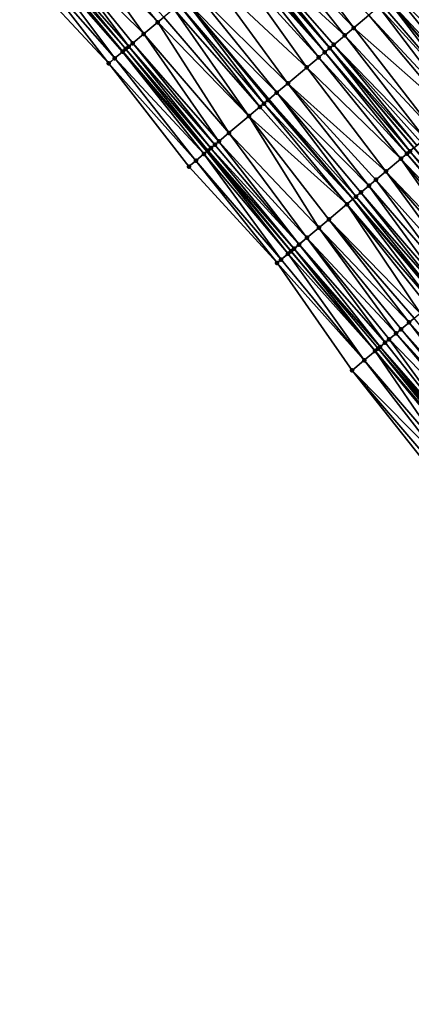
# Model space of a CAD drawing. Header units: feet. Extents: x 2004186 to 2014793, y 836912 to 864902.
# Tile 409 of 656: x 2008847 to 2008907, y 850072 to 850223. Entities that reach past the tile are written whole.
import ezdxf

# ---------------------------------------------------------------- set-up
doc = ezdxf.new("R2010")
doc.units = ezdxf.units.FT
doc.header["$LTSCALE"] = 100
doc.header["$MEASUREMENT"] = 0
for name, color, linetype, lineweight in [('EP_Travel Lane', 5, 'Continuous', 40), ('GPL_Skip Line', 2, 'Continuous', 40), ('Road Shots', 4, 'Continuous', 200), ('Road X-Section', 30, 'Continuous', 13)]:
    doc.layers.add(name, color=color, linetype=linetype, lineweight=lineweight)
doc.layers.add('I-77 SB_MM21-27-Surface-Border', color=7, linetype='Continuous')
doc.layers.add('I-77 SB_MM21-27-Surface-TIN', color=7, linetype='Continuous')

msp = doc.modelspace()

# ---------------------------------------------------------------- linework, layer by layer
at = {"layer": 'EP_Travel Lane'}
for points in [[(2009055.39, 849988.22, 426.1), (2009042.5, 850003.51, 426.13), (2009029.61, 850018.8, 426.18), (2009016.73, 850034.12, 426.23), (2009003.88, 850049.45, 426.28), (2008991.03, 850064.78, 426.32), (2008978.18, 850080.1, 426.4), (2008965.34, 850095.43, 426.48), (2008952.49, 850110.75, 426.55), (2008939.64, 850126.08, 426.62), (2008926.79, 850141.41, 426.69), (2008913.93, 850156.69, 426.79), (2008901.04, 850171.98, 426.83), (2008888.15, 850187.27, 426.88), (2008875.25, 850202.56, 426.96), (2008862.36, 850217.85, 427.02), (2008849.47, 850233.14, 427.1)], [(2009096.07, 849996.3, 426.34), (2009083.18, 850011.59, 426.41), (2009070.29, 850026.89, 426.43), (2009057.41, 850042.18, 426.47), (2009044.54, 850057.48, 426.51), (2009031.68, 850072.8, 426.55), (2009018.82, 850088.12, 426.61), (2009005.96, 850103.43, 426.66), (2008993.1, 850118.75, 426.72), (2008980.24, 850134.07, 426.78), (2008967.38, 850149.38, 426.84), (2008954.52, 850164.7, 426.9), (2008941.63, 850180.01, 426.97), (2008928.75, 850195.31, 427.04), (2008915.87, 850210.61, 427.11), (2008902.99, 850225.91, 427.18)]]:
    msp.add_polyline3d(points, dxfattribs=at)
at = {"layer": 'GPL_Skip Line'}
for points in [[(2009087.16, 849988.81, 426.48), (2009074.29, 850004.11, 426.54), (2009061.41, 850019.42, 426.57), (2009048.54, 850034.72, 426.6), (2009035.67, 850050.03, 426.65), (2009022.81, 850065.34, 426.7), (2009009.94, 850080.66, 426.76), (2008997.08, 850095.97, 426.82), (2008984.21, 850111.28, 426.88), (2008971.35, 850126.6, 426.94), (2008958.48, 850141.91, 427.02), (2008945.62, 850157.22, 427.09), (2008932.74, 850172.53, 427.15), (2008919.86, 850187.82, 427.22), (2008906.97, 850203.12, 427.29), (2008894.09, 850218.42, 427.35), (2008881.21, 850233.72, 427.43)], [(2009077.9, 849981.01, 426.33), (2009065.01, 849996.31, 426.38), (2009052.12, 850011.6, 426.4), (2009039.24, 850026.9, 426.43), (2009026.35, 850042.2, 426.48), (2009013.48, 850057.51, 426.54), (2009000.61, 850072.82, 426.58), (2008987.74, 850088.13, 426.64), (2008974.87, 850103.44, 426.69), (2008962, 850118.75, 426.77), (2008949.13, 850134.06, 426.85), (2008936.26, 850149.37, 426.93), (2008923.39, 850164.66, 427.01), (2008910.51, 850179.96, 427.06), (2008897.63, 850195.25, 427.13), (2008884.75, 850210.55, 427.19), (2008871.87, 850225.85, 427.28)]]:
    msp.add_polyline3d(points, dxfattribs=at)
at = {"layer": 'I-77 SB_MM21-27-Surface-Border', "color": 3, "linetype": 'ByBlock', "lineweight": -2}
msp.add_polyline3d([(2009054.7, 849987.63, 426.05), (2009040.45, 850001.78, 426.01), (2009027.42, 850016.95, 426.04), (2009013.62, 850031.51, 426.02), (2009000.91, 850046.95, 426.08), (2008987.28, 850061.62, 426.09), (2008974.26, 850076.8, 426.17), (2008961.09, 850091.86, 426.22), (2008948.22, 850107.17, 426.3), (2008935.2, 850122.36, 426.33), (2008922.64, 850137.93, 426.43), (2008909.94, 850153.33, 426.53), (2008897.52, 850169.02, 426.62), (2008886.01, 850185.48, 426.75), (2008872.52, 850200.26, 426.81), (2008860.25, 850216.07, 426.89), (2008846.6, 850230.73, 426.93)], dxfattribs=at)
at = {"layer": 'I-77 SB_MM21-27-Surface-TIN', "color": 128, "linetype": 'ByBlock', "lineweight": -2}
for points in [[(2008855.02, 850237.81, 427.24), (2008853.95, 850236.91, 427.22), (2008867.75, 850222.38, 427.16)], [(2008855.02, 850237.81, 427.24), (2008867.75, 850222.38, 427.16), (2008868.67, 850223.16, 427.19)], [(2008885.8, 850237.59, 427.36), (2008883.96, 850236.04, 427.38), (2008897.76, 850221.51, 427.29)], [(2008885.8, 850237.59, 427.36), (2008897.76, 850221.51, 427.29), (2008900.06, 850223.45, 427.26)], [(2008853.95, 850236.91, 427.22), (2008851.35, 850234.72, 427.15), (2008865.61, 850220.58, 427.11)], [(2008853.95, 850236.91, 427.22), (2008865.61, 850220.58, 427.11), (2008867.75, 850222.38, 427.16)], [(2008883.96, 850236.04, 427.38), (2008881.52, 850233.98, 427.43), (2008896.39, 850220.35, 427.31)], [(2008883.96, 850236.04, 427.38), (2008896.39, 850220.35, 427.31), (2008897.76, 850221.51, 427.29)], [(2008851.35, 850234.72, 427.15), (2008850.12, 850233.69, 427.12), (2008863.31, 850218.65, 427.06)], [(2008851.35, 850234.72, 427.15), (2008863.92, 850219.16, 427.08), (2008865.61, 850220.58, 427.11)], [(2008851.35, 850234.72, 427.15), (2008863.31, 850218.65, 427.06), (2008863.92, 850219.16, 427.08)], [(2008849.2, 850232.92, 427.08), (2008847.98, 850231.89, 427.01), (2008861.17, 850216.85, 426.95)], [(2008849.2, 850232.92, 427.08), (2008862.36, 850217.85, 427.02), (2008849.47, 850233.14, 427.1)], [(2008849.2, 850232.92, 427.08), (2008861.17, 850216.85, 426.95), (2008862.36, 850217.85, 427.02)], [(2008849.66, 850233.3, 427.11), (2008849.47, 850233.14, 427.1), (2008862.39, 850217.88, 427.02)], [(2008862.39, 850217.88, 427.02), (2008849.47, 850233.14, 427.1), (2008862.36, 850217.85, 427.02)], [(2008850.12, 850233.69, 427.12), (2008849.66, 850233.3, 427.11), (2008862.85, 850218.26, 427.04)], [(2008849.66, 850233.3, 427.11), (2008862.39, 850217.88, 427.02), (2008862.85, 850218.26, 427.04)], [(2008850.12, 850233.69, 427.12), (2008862.85, 850218.26, 427.04), (2008863.31, 850218.65, 427.06)], [(2008879.99, 850232.69, 427.43), (2008878.92, 850231.79, 427.41), (2008892.41, 850217, 427.34)], [(2008880.45, 850233.08, 427.44), (2008879.99, 850232.69, 427.43), (2008893.33, 850217.78, 427.35)], [(2008879.99, 850232.69, 427.43), (2008892.41, 850217, 427.34), (2008893.33, 850217.78, 427.35)], [(2008880.91, 850233.46, 427.44), (2008880.45, 850233.08, 427.44), (2008893.33, 850217.78, 427.35)], [(2008880.91, 850233.46, 427.44), (2008894.09, 850218.42, 427.35), (2008881.21, 850233.72, 427.43)], [(2008880.91, 850233.46, 427.44), (2008893.33, 850217.78, 427.35), (2008894.09, 850218.42, 427.35)], [(2008881.52, 850233.98, 427.43), (2008881.21, 850233.72, 427.43), (2008894.09, 850218.42, 427.35)], [(2008881.52, 850233.98, 427.43), (2008894.09, 850218.42, 427.35), (2008894.7, 850218.94, 427.34)], [(2008881.52, 850233.98, 427.43), (2008894.7, 850218.94, 427.34), (2008896.39, 850220.35, 427.31)], [(2008847.98, 850231.89, 427.01), (2008846.6, 850230.73, 426.93), (2008860.25, 850216.07, 426.89)], [(2008847.98, 850231.89, 427.01), (2008860.25, 850216.07, 426.89), (2008861.17, 850216.85, 426.95)], [(2008878.92, 850231.79, 427.41), (2008875.86, 850229.21, 427.34), (2008890.57, 850215.46, 427.31)], [(2008878.92, 850231.79, 427.41), (2008890.57, 850215.46, 427.31), (2008892.41, 850217, 427.34)], [(2008875.86, 850229.21, 427.34), (2008873.41, 850227.15, 427.3), (2008887.67, 850213.01, 427.25)], [(2008875.86, 850229.21, 427.34), (2008887.67, 850213.01, 427.25), (2008890.57, 850215.46, 427.31)], [(2008918.3, 850212.66, 427.03), (2008905.57, 850228.08, 427.09), (2008904.04, 850226.8, 427.15)], [(2008919.06, 850213.3, 426.99), (2008906.03, 850228.47, 427.06), (2008905.57, 850228.08, 427.09)], [(2008919.06, 850213.3, 426.99), (2008905.57, 850228.08, 427.09), (2008918.3, 850212.66, 427.03)], [(2008919.06, 850213.3, 426.99), (2008906.79, 850229.11, 427.02), (2008906.03, 850228.47, 427.06)], [(2008873.41, 850227.15, 427.3), (2008871.87, 850225.85, 427.28), (2008885.98, 850211.59, 427.22)], [(2008873.41, 850227.15, 427.3), (2008885.98, 850211.59, 427.22), (2008887.67, 850213.01, 427.25)], [(2008916.61, 850211.24, 427.1), (2008904.04, 850226.8, 427.15), (2008902.99, 850225.91, 427.18)], [(2008918.3, 850212.66, 427.03), (2008904.04, 850226.8, 427.15), (2008916.61, 850211.24, 427.1)], [(2008870.96, 850225.09, 427.26), (2008870.2, 850224.45, 427.24), (2008883.38, 850209.4, 427.17)], [(2008870.96, 850225.09, 427.26), (2008884, 850209.92, 427.19), (2008871.87, 850225.85, 427.28)], [(2008870.96, 850225.09, 427.26), (2008883.38, 850209.4, 427.17), (2008884, 850209.92, 427.19)], [(2008884.61, 850210.44, 427.19), (2008884.75, 850210.55, 427.19), (2008871.87, 850225.85, 427.28)], [(2008885.98, 850211.59, 427.22), (2008871.87, 850225.85, 427.28), (2008884.75, 850210.55, 427.19)], [(2008884.61, 850210.44, 427.19), (2008871.87, 850225.85, 427.28), (2008884, 850209.92, 427.19)], [(2008902.05, 850225.12, 427.21), (2008901.59, 850224.73, 427.23), (2008915.08, 850209.95, 427.14)], [(2008902.97, 850225.89, 427.18), (2008902.05, 850225.12, 427.21), (2008915.08, 850209.95, 427.14)], [(2008902.97, 850225.89, 427.18), (2008915.87, 850210.61, 427.11), (2008902.99, 850225.91, 427.18)], [(2008915.85, 850210.6, 427.11), (2008915.87, 850210.61, 427.11), (2008902.97, 850225.89, 427.18)], [(2008915.85, 850210.6, 427.11), (2008902.97, 850225.89, 427.18), (2008915.08, 850209.95, 427.14)], [(2008916.61, 850211.24, 427.1), (2008902.99, 850225.91, 427.18), (2008915.87, 850210.61, 427.11)], [(2008870.2, 850224.45, 427.24), (2008868.67, 850223.16, 427.19), (2008881.7, 850207.99, 427.13)], [(2008870.2, 850224.45, 427.24), (2008881.7, 850207.99, 427.13), (2008883.38, 850209.4, 427.17)], [(2008901.59, 850224.73, 427.23), (2008900.06, 850223.45, 427.26), (2008913.71, 850208.79, 427.17)], [(2008901.59, 850224.73, 427.23), (2008913.71, 850208.79, 427.17), (2008915.08, 850209.95, 427.14)], [(2008867.75, 850222.38, 427.16), (2008865.61, 850220.58, 427.11), (2008878.64, 850205.41, 427.05)], [(2008868.67, 850223.16, 427.19), (2008867.75, 850222.38, 427.16), (2008881.7, 850207.99, 427.13)], [(2008867.75, 850222.38, 427.16), (2008878.64, 850205.41, 427.05), (2008881.7, 850207.99, 427.13)], [(2008900.06, 850223.45, 427.26), (2008897.76, 850221.51, 427.29), (2008912.94, 850208.15, 427.19)], [(2008900.06, 850223.45, 427.26), (2008912.94, 850208.15, 427.19), (2008913.71, 850208.79, 427.17)], [(2008865.61, 850220.58, 427.11), (2008863.92, 850219.16, 427.08), (2008877.11, 850204.12, 427.01)], [(2008865.61, 850220.58, 427.11), (2008877.11, 850204.12, 427.01), (2008878.64, 850205.41, 427.05)], [(2008897.76, 850221.51, 427.29), (2008896.39, 850220.35, 427.31), (2008910.03, 850205.7, 427.22)], [(2008897.76, 850221.51, 427.29), (2008910.03, 850205.7, 427.22), (2008912.94, 850208.15, 427.19)], [(2008863.92, 850219.16, 427.08), (2008863.31, 850218.65, 427.06), (2008876.5, 850203.61, 427)], [(2008863.92, 850219.16, 427.08), (2008876.5, 850203.61, 427), (2008877.11, 850204.12, 427.01)], [(2008896.39, 850220.35, 427.31), (2008894.7, 850218.94, 427.34), (2008908.66, 850204.54, 427.25)], [(2008896.39, 850220.35, 427.31), (2008908.66, 850204.54, 427.25), (2008910.03, 850205.7, 427.22)], [(2008861.17, 850216.85, 426.95), (2008874.82, 850202.19, 426.94), (2008862.36, 850217.85, 427.02)], [(2008862.39, 850217.88, 427.02), (2008862.36, 850217.85, 427.02), (2008875.25, 850202.56, 426.96)], [(2008874.82, 850202.19, 426.94), (2008875.25, 850202.56, 426.96), (2008862.36, 850217.85, 427.02)], [(2008862.85, 850218.26, 427.04), (2008862.39, 850217.88, 427.02), (2008875.43, 850202.71, 426.97)], [(2008862.39, 850217.88, 427.02), (2008875.25, 850202.56, 426.96), (2008875.43, 850202.71, 426.97)], [(2008863.31, 850218.65, 427.06), (2008862.85, 850218.26, 427.04), (2008875.89, 850203.09, 426.99)], [(2008862.85, 850218.26, 427.04), (2008875.43, 850202.71, 426.97), (2008875.89, 850203.09, 426.99)], [(2008863.31, 850218.65, 427.06), (2008875.89, 850203.09, 426.99), (2008876.5, 850203.61, 427)], [(2008893.33, 850217.78, 427.35), (2008892.41, 850217, 427.34), (2008905.9, 850202.22, 427.28)], [(2008893.33, 850217.78, 427.35), (2008906.36, 850202.61, 427.29), (2008894.09, 850218.42, 427.35)], [(2008893.33, 850217.78, 427.35), (2008905.9, 850202.22, 427.28), (2008906.36, 850202.61, 427.29)], [(2008894.7, 850218.94, 427.34), (2008894.09, 850218.42, 427.35), (2008907.43, 850203.51, 427.28)], [(2008906.36, 850202.61, 427.29), (2008906.97, 850203.12, 427.29), (2008894.09, 850218.42, 427.35)], [(2008907.43, 850203.51, 427.28), (2008894.09, 850218.42, 427.35), (2008906.97, 850203.12, 427.29)], [(2008894.7, 850218.94, 427.34), (2008908.05, 850204.02, 427.26), (2008908.66, 850204.54, 427.25)], [(2008894.7, 850218.94, 427.34), (2008907.43, 850203.51, 427.28), (2008908.05, 850204.02, 427.26)], [(2008861.17, 850216.85, 426.95), (2008860.25, 850216.07, 426.89), (2008873.59, 850201.16, 426.87)], [(2008873.59, 850201.16, 426.87), (2008860.25, 850216.07, 426.89), (2008872.52, 850200.26, 426.81)], [(2008861.17, 850216.85, 426.95), (2008873.59, 850201.16, 426.87), (2008874.82, 850202.19, 426.94)], [(2008892.41, 850217, 427.34), (2008890.57, 850215.46, 427.31), (2008904.99, 850201.45, 427.27)], [(2008892.41, 850217, 427.34), (2008904.99, 850201.45, 427.27), (2008905.9, 850202.22, 427.28)], [(2008890.57, 850215.46, 427.31), (2008887.67, 850213.01, 427.25), (2008902.69, 850199.52, 427.22)], [(2008890.57, 850215.46, 427.31), (2008902.69, 850199.52, 427.22), (2008904.99, 850201.45, 427.27)], [(2008887.67, 850213.01, 427.25), (2008885.98, 850211.59, 427.22), (2008900.09, 850197.33, 427.16)], [(2008887.67, 850213.01, 427.25), (2008901.16, 850198.23, 427.19), (2008902.69, 850199.52, 427.22)], [(2008887.67, 850213.01, 427.25), (2008900.09, 850197.33, 427.16), (2008901.16, 850198.23, 427.19)], [(2008885.98, 850211.59, 427.22), (2008884.75, 850210.55, 427.19), (2008898.1, 850195.65, 427.14)], [(2008885.98, 850211.59, 427.22), (2008898.87, 850196.3, 427.15), (2008900.09, 850197.33, 427.16)], [(2008885.98, 850211.59, 427.22), (2008898.1, 850195.65, 427.14), (2008898.87, 850196.3, 427.15)], [(2008884, 850209.92, 427.19), (2008883.38, 850209.4, 427.17), (2008896.72, 850194.49, 427.11)], [(2008884.61, 850210.44, 427.19), (2008884, 850209.92, 427.19), (2008897.63, 850195.25, 427.13)], [(2008884, 850209.92, 427.19), (2008896.72, 850194.49, 427.11), (2008897.63, 850195.25, 427.13)], [(2008884.61, 850210.44, 427.19), (2008897.63, 850195.25, 427.13), (2008884.75, 850210.55, 427.19)], [(2008898.1, 850195.65, 427.14), (2008884.75, 850210.55, 427.19), (2008897.63, 850195.25, 427.13)], [(2008883.38, 850209.4, 427.17), (2008881.7, 850207.99, 427.13), (2008896.72, 850194.49, 427.11)], [(2008881.7, 850207.99, 427.13), (2008878.64, 850205.41, 427.05), (2008892.44, 850190.89, 426.99)], [(2008881.7, 850207.99, 427.13), (2008893.97, 850192.17, 427.03), (2008896.72, 850194.49, 427.11)], [(2008881.7, 850207.99, 427.13), (2008892.44, 850190.89, 426.99), (2008893.97, 850192.17, 427.03)], [(2008878.64, 850205.41, 427.05), (2008877.11, 850204.12, 427.01), (2008890.6, 850189.34, 426.94)], [(2008878.64, 850205.41, 427.05), (2008890.6, 850189.34, 426.94), (2008892.44, 850190.89, 426.99)], [(2008877.11, 850204.12, 427.01), (2008876.5, 850203.61, 427), (2008889.38, 850188.31, 426.91)], [(2008877.11, 850204.12, 427.01), (2008889.38, 850188.31, 426.91), (2008890.6, 850189.34, 426.94)], [(2008874.82, 850202.19, 426.94), (2008887.7, 850186.89, 426.86), (2008875.25, 850202.56, 426.96)], [(2008875.43, 850202.71, 426.97), (2008875.25, 850202.56, 426.96), (2008888.16, 850187.28, 426.88)], [(2008887.7, 850186.89, 426.86), (2008888.15, 850187.27, 426.88), (2008875.25, 850202.56, 426.96)], [(2008888.16, 850187.28, 426.88), (2008875.25, 850202.56, 426.96), (2008888.15, 850187.27, 426.88)], [(2008875.89, 850203.09, 426.99), (2008875.43, 850202.71, 426.97), (2008888.62, 850187.67, 426.89)], [(2008875.43, 850202.71, 426.97), (2008888.16, 850187.28, 426.88), (2008888.62, 850187.67, 426.89)], [(2008876.5, 850203.61, 427), (2008875.89, 850203.09, 426.99), (2008889.38, 850188.31, 426.91)], [(2008875.89, 850203.09, 426.99), (2008888.62, 850187.67, 426.89), (2008889.38, 850188.31, 426.91)], [(2008919.09, 850187.18, 427.22), (2008906.36, 850202.61, 427.29), (2008905.9, 850202.22, 427.28)], [(2008906.36, 850202.61, 427.29), (2008919.86, 850187.82, 427.22), (2008906.97, 850203.12, 427.29)], [(2008919.09, 850187.18, 427.22), (2008919.86, 850187.82, 427.22), (2008906.36, 850202.61, 427.29)], [(2008873.59, 850201.16, 426.87), (2008872.52, 850200.26, 426.81), (2008886.01, 850185.48, 426.75)], [(2008874.82, 850202.19, 426.94), (2008873.59, 850201.16, 426.87), (2008886.63, 850185.99, 426.79)], [(2008873.59, 850201.16, 426.87), (2008886.01, 850185.48, 426.75), (2008886.63, 850185.99, 426.79)], [(2008874.82, 850202.19, 426.94), (2008886.63, 850185.99, 426.79), (2008887.7, 850186.89, 426.86)], [(2008916.49, 850184.99, 427.17), (2008904.99, 850201.45, 427.27), (2008902.69, 850199.52, 427.22)], [(2008918.79, 850186.92, 427.22), (2008905.9, 850202.22, 427.28), (2008904.99, 850201.45, 427.27)], [(2008918.79, 850186.92, 427.22), (2008904.99, 850201.45, 427.27), (2008917.72, 850186.02, 427.19)], [(2008917.72, 850186.02, 427.19), (2008904.99, 850201.45, 427.27), (2008916.49, 850184.99, 427.17)], [(2008919.09, 850187.18, 427.22), (2008905.9, 850202.22, 427.28), (2008918.79, 850186.92, 427.22)], [(2008902.69, 850199.52, 427.22), (2008901.16, 850198.23, 427.19), (2008914.5, 850183.32, 427.13)], [(2008916.49, 850184.99, 427.17), (2008902.69, 850199.52, 427.22), (2008915.73, 850184.35, 427.16)], [(2008915.73, 850184.35, 427.16), (2008902.69, 850199.52, 427.22), (2008914.5, 850183.32, 427.13)], [(2008901.16, 850198.23, 427.19), (2008900.09, 850197.33, 427.16), (2008913.13, 850182.16, 427.1)], [(2008901.16, 850198.23, 427.19), (2008913.13, 850182.16, 427.1), (2008914.5, 850183.32, 427.13)], [(2008900.09, 850197.33, 427.16), (2008898.87, 850196.3, 427.15), (2008911.9, 850181.13, 427.08)], [(2008900.09, 850197.33, 427.16), (2008911.9, 850181.13, 427.08), (2008913.13, 850182.16, 427.1)], [(2008896.72, 850194.49, 427.11), (2008909.76, 850179.32, 427.05), (2008897.63, 850195.25, 427.13)], [(2008898.1, 850195.65, 427.14), (2008897.63, 850195.25, 427.13), (2008910.68, 850180.1, 427.06)], [(2008909.76, 850179.32, 427.05), (2008910.51, 850179.96, 427.06), (2008897.63, 850195.25, 427.13)], [(2008910.68, 850180.1, 427.06), (2008897.63, 850195.25, 427.13), (2008910.51, 850179.96, 427.06)], [(2008898.87, 850196.3, 427.15), (2008898.1, 850195.65, 427.14), (2008911.29, 850180.61, 427.07)], [(2008898.1, 850195.65, 427.14), (2008910.68, 850180.1, 427.06), (2008911.29, 850180.61, 427.07)], [(2008898.87, 850196.3, 427.15), (2008911.29, 850180.61, 427.07), (2008911.9, 850181.13, 427.08)], [(2008896.72, 850194.49, 427.11), (2008893.97, 850192.17, 427.03), (2008907.92, 850177.78, 427.01)], [(2008896.72, 850194.49, 427.11), (2008909.15, 850178.81, 427.04), (2008909.76, 850179.32, 427.05)], [(2008896.72, 850194.49, 427.11), (2008907.92, 850177.78, 427.01), (2008909.15, 850178.81, 427.04)], [(2008893.97, 850192.17, 427.03), (2008892.44, 850190.89, 426.99), (2008906.24, 850176.36, 426.96)], [(2008893.97, 850192.17, 427.03), (2008907.01, 850177, 426.98), (2008907.92, 850177.78, 427.01)], [(2008893.97, 850192.17, 427.03), (2008906.24, 850176.36, 426.96), (2008907.01, 850177, 426.98)], [(2008892.44, 850190.89, 426.99), (2008890.6, 850189.34, 426.94), (2008904.25, 850174.69, 426.92)], [(2008892.44, 850190.89, 426.99), (2008905.02, 850175.33, 426.94), (2008906.24, 850176.36, 426.96)], [(2008892.44, 850190.89, 426.99), (2008904.25, 850174.69, 426.92), (2008905.02, 850175.33, 426.94)], [(2008890.6, 850189.34, 426.94), (2008889.38, 850188.31, 426.91), (2008902.57, 850173.27, 426.87)], [(2008890.6, 850189.34, 426.94), (2008903.18, 850173.78, 426.89), (2008904.25, 850174.69, 426.92)], [(2008890.6, 850189.34, 426.94), (2008902.57, 850173.27, 426.87), (2008903.18, 850173.78, 426.89)], [(2008887.7, 850186.89, 426.86), (2008901.04, 850171.98, 426.83), (2008888.15, 850187.27, 426.88)], [(2008888.16, 850187.28, 426.88), (2008888.15, 850187.27, 426.88), (2008901.04, 850171.98, 426.83)], [(2008888.62, 850187.67, 426.89), (2008888.16, 850187.28, 426.88), (2008901.04, 850171.98, 426.83)], [(2008888.16, 850187.28, 426.88), (2008901.04, 850171.98, 426.83), (2008901.04, 850171.98, 426.83)], [(2008889.38, 850188.31, 426.91), (2008888.62, 850187.67, 426.89), (2008901.8, 850172.62, 426.86)], [(2008888.62, 850187.67, 426.89), (2008901.5, 850172.37, 426.85), (2008901.8, 850172.62, 426.86)], [(2008888.62, 850187.67, 426.89), (2008901.04, 850171.98, 426.83), (2008901.5, 850172.37, 426.85)], [(2008889.38, 850188.31, 426.91), (2008901.8, 850172.62, 426.86), (2008902.57, 850173.27, 426.87)], [(2008886.63, 850185.99, 426.79), (2008886.01, 850185.48, 426.75), (2008899.36, 850170.56, 426.73)], [(2008887.7, 850186.89, 426.86), (2008886.63, 850185.99, 426.79), (2008899.36, 850170.56, 426.73)], [(2008887.7, 850186.89, 426.86), (2008899.36, 850170.56, 426.73), (2008901.04, 850171.98, 426.83)], [(2008886.01, 850185.48, 426.75), (2008897.52, 850169.02, 426.62), (2008899.36, 850170.56, 426.73)], [(2008919.58, 850161.45, 426.92), (2008907.01, 850177, 426.98), (2008906.24, 850176.36, 426.96)], [(2008917.75, 850159.9, 426.89), (2008905.02, 850175.33, 426.94), (2008904.25, 850174.69, 426.92)], [(2008918.36, 850160.42, 426.89), (2008906.24, 850176.36, 426.96), (2008905.02, 850175.33, 426.94)], [(2008918.36, 850160.42, 426.89), (2008905.02, 850175.33, 426.94), (2008917.75, 850159.9, 426.89)], [(2008919.58, 850161.45, 426.92), (2008906.24, 850176.36, 426.96), (2008918.36, 850160.42, 426.89)], [(2008903.18, 850173.78, 426.89), (2008902.57, 850173.27, 426.87), (2008914.99, 850157.58, 426.82)], [(2008917.13, 850159.39, 426.87), (2008904.25, 850174.69, 426.92), (2008903.18, 850173.78, 426.89)], [(2008917.13, 850159.39, 426.87), (2008903.18, 850173.78, 426.89), (2008914.99, 850157.58, 426.82)], [(2008917.75, 850159.9, 426.89), (2008904.25, 850174.69, 426.92), (2008917.13, 850159.39, 426.87)], [(2008901.5, 850172.37, 426.85), (2008901.04, 850171.98, 426.83), (2008914.07, 850156.81, 426.79)], [(2008901.8, 850172.62, 426.86), (2008901.5, 850172.37, 426.85), (2008914.53, 850157.2, 426.81)], [(2008901.5, 850172.37, 426.85), (2008914.23, 850156.94, 426.8), (2008914.53, 850157.2, 426.81)], [(2008901.5, 850172.37, 426.85), (2008914.07, 850156.81, 426.79), (2008914.23, 850156.94, 426.8)], [(2008902.57, 850173.27, 426.87), (2008901.8, 850172.62, 426.86), (2008914.99, 850157.58, 426.82)], [(2008901.8, 850172.62, 426.86), (2008914.53, 850157.2, 426.81), (2008914.99, 850157.58, 426.82)], [(2008899.36, 850170.56, 426.73), (2008912.39, 850155.39, 426.68), (2008901.04, 850171.98, 426.83)], [(2008913.77, 850156.55, 426.78), (2008913.93, 850156.69, 426.79), (2008901.04, 850171.98, 426.83)], [(2008901.04, 850171.98, 426.83), (2008901.04, 850171.98, 426.83), (2008913.93, 850156.69, 426.79)], [(2008901.04, 850171.98, 426.83), (2008913.93, 850156.69, 426.79), (2008914.07, 850156.81, 426.79)], [(2008913.77, 850156.55, 426.78), (2008901.04, 850171.98, 426.83), (2008912.39, 850155.39, 426.68)], [(2008899.36, 850170.56, 426.73), (2008897.52, 850169.02, 426.62), (2008911.63, 850154.75, 426.63)], [(2008899.36, 850170.56, 426.73), (2008911.63, 850154.75, 426.63), (2008912.39, 850155.39, 426.68)], [(2008897.52, 850169.02, 426.62), (2008910.55, 850153.85, 426.57), (2008911.63, 850154.75, 426.63)], [(2008897.52, 850169.02, 426.62), (2008909.94, 850153.33, 426.53), (2008910.55, 850153.85, 426.57)]]:
    msp.add_3dface(points, dxfattribs=at)
at = {"layer": 'Road Shots', "lineweight": 100}
for p in [(2008867.75, 850222.38, 427.16), (2008865.61, 850220.58, 427.11), (2008897.76, 850221.51, 427.29), (2008863.92, 850219.16, 427.08), (2008896.39, 850220.35, 427.31), (2008862.39, 850217.88, 427.02), (2008862.85, 850218.26, 427.04), (2008863.31, 850218.65, 427.06), (2008893.33, 850217.78, 427.35), (2008894.09, 850218.42, 427.35), (2008894.7, 850218.94, 427.34), (2008860.25, 850216.07, 426.89), (2008861.17, 850216.85, 426.95), (2008892.41, 850217, 427.34), (2008890.57, 850215.46, 427.31), (2008887.67, 850213.01, 427.25), (2008885.98, 850211.59, 427.22), (2008884, 850209.92, 427.19), (2008884.61, 850210.44, 427.19), (2008883.38, 850209.4, 427.17), (2008881.7, 850207.99, 427.13), (2008878.64, 850205.41, 427.05), (2008877.11, 850204.12, 427.01), (2008875.43, 850202.71, 426.97), (2008875.89, 850203.09, 426.99), (2008876.5, 850203.61, 427), (2008906.36, 850202.61, 427.29), (2008873.59, 850201.16, 426.87), (2008874.82, 850202.19, 426.94), (2008904.99, 850201.45, 427.27), (2008905.9, 850202.22, 427.28), (2008872.52, 850200.26, 426.81), (2008902.69, 850199.52, 427.22), (2008901.16, 850198.23, 427.19), (2008900.09, 850197.33, 427.16), (2008898.1, 850195.65, 427.14), (2008898.87, 850196.3, 427.15), (2008896.72, 850194.49, 427.11), (2008893.97, 850192.17, 427.03), (2008892.44, 850190.89, 426.99), (2008890.6, 850189.34, 426.94), (2008888.16, 850187.28, 426.88), (2008888.62, 850187.67, 426.89), (2008889.38, 850188.31, 426.91), (2008886.63, 850185.99, 426.79), (2008887.7, 850186.89, 426.86), (2008886.01, 850185.48, 426.75), (2008905.02, 850175.33, 426.94), (2008906.24, 850176.36, 426.96), (2008903.18, 850173.78, 426.89), (2008904.25, 850174.69, 426.92), (2008901.5, 850172.37, 426.85), (2008901.8, 850172.62, 426.86), (2008902.57, 850173.27, 426.87), (2008901.04, 850171.98, 426.83), (2008899.36, 850170.56, 426.73), (2008897.52, 850169.02, 426.62)]:
    msp.add_point(p, dxfattribs=at)
at = {"layer": 'Road X-Section', "extrusion": (-0.644101, 0.764933, 0.003519), "flags": 128}
for points, elevation in [([(-2084280.42, 2691.48), (-2084281.62, 2691.53), (-2084283.22, 2691.6), (-2084283.82, 2691.63), (-2084284.42, 2691.65), (-2084285.22, 2691.66), (-2084287.42, 2691.69), (-2084290.22, 2691.75), (-2084291.42, 2691.78), (-2084293.42, 2691.83), (-2084294.42, 2691.85), (-2084297.62, 2691.88), (-2084300.82, 2691.93), (-2084304.82, 2691.99), (-2084306.22, 2692.01), (-2084306.82, 2692.02), (-2084307.42, 2692.02), (-2084308.22, 2692.01), (-2084311.42, 2691.96), (-2084313.82, 2691.94), (-2084315.42, 2691.93), (-2084316.82, 2691.91), (-2084318.02, 2691.88), (-2084319.02, 2691.86), (-2084320.42, 2691.84), (-2084321.62, 2691.82), (-2084322.22, 2691.8), (-2084323.82, 2691.74), (-2084324.62, 2691.71), (-2084325.82, 2691.65), (-2084326.82, 2691.61)], -643548.72), ([(-2084279.62, 2691.47), (-2084281.02, 2691.52), (-2084282.62, 2691.6), (-2084283.42, 2691.63), (-2084284.02, 2691.64), (-2084284.82, 2691.65), (-2084285.62, 2691.66), (-2084287.62, 2691.7), (-2084291.62, 2691.78), (-2084293.82, 2691.83), (-2084294.62, 2691.84), (-2084295.42, 2691.84), (-2084297.22, 2691.87), (-2084299.42, 2691.9), (-2084303.22, 2691.96), (-2084305.62, 2691.99), (-2084306.82, 2692), (-2084307.82, 2692.01), (-2084308.62, 2692), (-2084310.82, 2691.96), (-2084312.62, 2691.94), (-2084315.62, 2691.91), (-2084317.62, 2691.88), (-2084318.22, 2691.87), (-2084319.42, 2691.83), (-2084320.82, 2691.8), (-2084322.82, 2691.74), (-2084323.42, 2691.72), (-2084324.42, 2691.67), (-2084325.82, 2691.62), (-2084326.62, 2691.59)], -643568.72), ([(-2084280.42, 2691.47), (-2084281.22, 2691.51), (-2084282.62, 2691.58), (-2084283.22, 2691.6), (-2084283.82, 2691.62), (-2084284.82, 2691.64), (-2084286.42, 2691.66), (-2084288.82, 2691.71), (-2084290.82, 2691.75), (-2084294.42, 2691.83), (-2084296.22, 2691.86), (-2084297.22, 2691.87), (-2084298.82, 2691.89), (-2084300.22, 2691.91), (-2084302.22, 2691.95), (-2084305.22, 2691.99), (-2084306.42, 2692.01), (-2084307.02, 2692.01), (-2084307.82, 2692.01), (-2084308.42, 2692), (-2084309.22, 2691.99), (-2084310.02, 2691.97), (-2084311.82, 2691.95), (-2084315.62, 2691.91), (-2084316.62, 2691.9), (-2084318.42, 2691.86), (-2084319.42, 2691.84), (-2084320.42, 2691.82), (-2084322.62, 2691.75), (-2084323.62, 2691.71), (-2084325.42, 2691.65), (-2084326.22, 2691.63)], -643588.72), ([(-2084278.62, 2691.41), (-2084281.02, 2691.52), (-2084283.22, 2691.62), (-2084283.82, 2691.65), (-2084284.22, 2691.66), (-2084285.22, 2691.67), (-2084286.02, 2691.68), (-2084287.42, 2691.72), (-2084288.42, 2691.73), (-2084290.02, 2691.75), (-2084291.02, 2691.77), (-2084292.22, 2691.8), (-2084293.82, 2691.83), (-2084294.62, 2691.84), (-2084295.82, 2691.85), (-2084296.62, 2691.86), (-2084297.42, 2691.88), (-2084299.02, 2691.89), (-2084300.82, 2691.92), (-2084302.42, 2691.95), (-2084303.42, 2691.97), (-2084305.02, 2691.99), (-2084306.42, 2692.01), (-2084306.82, 2692.02), (-2084308.22, 2692.01), (-2084308.82, 2692), (-2084309.82, 2691.98), (-2084311.42, 2691.95), (-2084313.02, 2691.94), (-2084314.62, 2691.92), (-2084316.22, 2691.9), (-2084317.62, 2691.87), (-2084318.62, 2691.85), (-2084319.62, 2691.83), (-2084320.42, 2691.82), (-2084320.82, 2691.8), (-2084321.62, 2691.78), (-2084322.82, 2691.74), (-2084324.42, 2691.68), (-2084325.22, 2691.65), (-2084327.62, 2691.56)], -643608.72)]:
    msp.add_lwpolyline(points, dxfattribs=dict(at, elevation=elevation))

doc.saveas('drawing.dxf')
